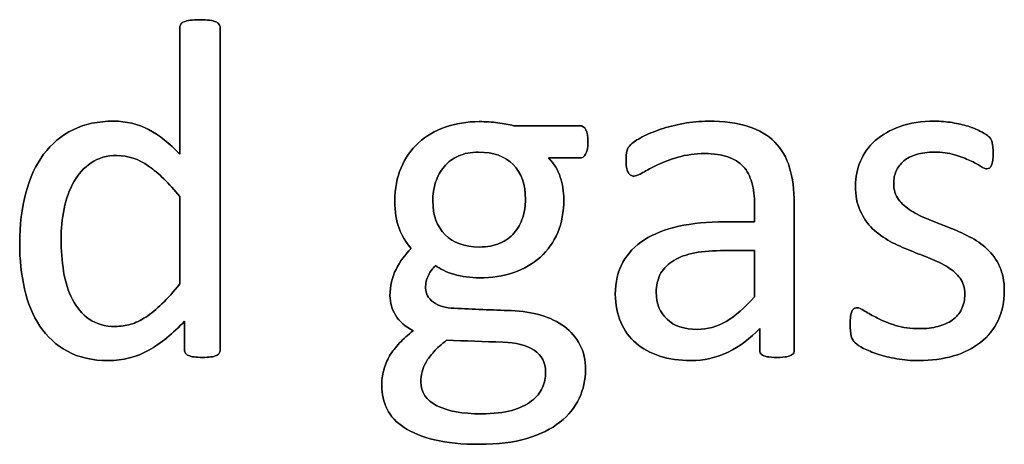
# Model space of a CAD drawing. Header units: inches. Extents: x 0 to 17820, y -10 to 12600.
# Tile 323 of 338: x 10785 to 11098, y 11470 to 11605. Entities that reach past the tile are written whole.
import ezdxf

# ---------------------------------------------------------------- set-up
doc = ezdxf.new("R2010")
doc.units = ezdxf.units.IN
doc.layers.add('1', color=7, linetype='Continuous', true_color=0xffffff)
doc.layers.add('254', color=7, linetype='Continuous', true_color=0xffffff)

msp = doc.modelspace()

# ---------------------------------------------------------------- linework, layer by layer
at = {"layer": '1', "color": 150, "linetype": 'Continuous', "lineweight": 25}
for points, knots in [([(10848.493, 11499.163), (10848.683, 11499.469), (10848.77, 11499.816), (10848.77, 11534.399), (10848.77, 11568.55), (10848.77, 11603.076), (10848.654, 11603.422), (10848.423, 11603.739), (10848.193, 11604.086), (10847.846, 11604.345), (10846.923, 11604.692), (10846.288, 11604.865), (10844.643, 11605.092), (10843.576, 11605.182), (10841.066, 11605.182), (10840.056, 11605.096), (10838.47, 11604.861), (10837.806, 11604.692), (10837.316, 11604.518), (10836.796, 11604.345), (10836.45, 11604.086), (10836.277, 11603.739), (10836.075, 11603.422), (10835.988, 11603.076), (10835.988, 11589.294), (10835.988, 11575.888), (10835.988, 11562.482), (10832.699, 11565.915), (10829.381, 11568.512), (10822.653, 11572.05), (10818.966, 11572.926), (10810.051, 11572.926), (10805.752, 11572.031), (10798.308, 11568.396), (10795.192, 11565.771), (10790.172, 11559.019), (10788.268, 11554.922), (10785.727, 11545.336), (10785.065, 11539.948), (10785.065, 11528.985), (10785.584, 11524.195), (10787.612, 11515.102), (10789.249, 11511.183), (10793.727, 11504.465), (10796.635, 11501.778), (10803.824, 11497.835), (10808.146, 11496.844), (10817.898, 11496.844), (10822.197, 11497.94), (10830.033, 11502.376), (10833.825, 11505.442), (10837.46, 11509.394), (10837.46, 11506.346), (10837.46, 11503.297), (10837.46, 11499.816), (10837.546, 11499.469), (10837.777, 11499.152), (10837.979, 11498.864), (10838.297, 11498.604), (10839.22, 11498.258), (10839.826, 11498.113), (10840.547, 11497.998), (10841.239, 11497.911), (10842.163, 11497.854), (10844.24, 11497.854), (10845.134, 11497.911), (10845.856, 11497.998), (10846.548, 11498.113), (10847.125, 11498.258), (10847.587, 11498.431), (10848.02, 11498.604), (10848.308, 11498.864), (10848.493, 11499.163)], [0, 0, 0, 0, 0.003963, 0.003963, 0.3166858, 0.3166858, 0.3201204, 0.3201204, 0.3201204, 0.3241569, 0.3241569, 0.3281934, 0.3281934, 0.3320933, 0.3320933, 0.3359046, 0.3359046, 0.3398541, 0.3398541, 0.3398541, 0.3437515, 0.3437515, 0.3437515, 0.3469479, 0.3469479, 0.4611976, 0.4611976, 0.4611976, 0.4980481, 0.4980481, 0.5352785, 0.5352785, 0.5802209, 0.5802209, 0.6251633, 0.6251633, 0.6701058, 0.6701058, 0.715116, 0.715116, 0.7531343, 0.7531343, 0.7914351, 0.7914351, 0.8293583, 0.8293583, 0.8676457, 0.8676457, 0.9028876, 0.9028876, 0.9380188, 0.9380188, 0.9380188, 0.9648678, 0.9648678, 0.9686792, 0.9686792, 0.9686792, 0.97231, 0.97231, 0.9759409, 0.9759409, 0.9759409, 0.9838227, 0.9838227, 0.9912785, 0.9912785, 0.9912785, 0.9965158, 0.9965158, 0.9965158, 1, 1, 1, 1]), ([(10964.978, 11562.428), (10965.475, 11563.232), (10965.706, 11564.53), (10965.706, 11568.079), (10965.504, 11569.348), (10965.071, 11570.214), (10964.609, 11571.051), (10963.975, 11571.483), (10956.127, 11571.483), (10949.145, 11571.483), (10942.163, 11571.483), (10940.576, 11571.887), (10938.874, 11572.205), (10935.238, 11572.666), (10933.276, 11572.782), (10927.275, 11572.782), (10923.669, 11572.205), (10917.059, 11569.905), (10914.205, 11568.252), (10909.516, 11563.91), (10907.656, 11561.299), (10906.329, 11558.154), (10904.973, 11555.038), (10904.309, 11551.489), (10904.309, 11544.161), (10904.771, 11541.276), (10906.608, 11536.511), (10907.887, 11534.38), (10909.474, 11532.476), (10907.569, 11530.514), (10905.983, 11528.321), (10904.713, 11525.84), (10903.415, 11523.387), (10902.78, 11520.589), (10902.78, 11515.222), (10903.386, 11513.116), (10905.789, 11509.226), (10907.656, 11507.606), (10910.166, 11506.307), (10908.522, 11505.038), (10907.079, 11503.739), (10905.81, 11502.441), (10904.569, 11501.114), (10903.501, 11499.758), (10901.828, 11496.873), (10901.193, 11495.372), (10900.789, 11493.786), (10900.357, 11492.17), (10900.155, 11490.554), (10900.155, 11486.169), (10900.732, 11483.716), (10902.994, 11479.135), (10904.8, 11477.196), (10909.82, 11473.907), (10913.051, 11472.608), (10920.899, 11470.704), (10925.659, 11470.243), (10937.027, 11470.243), (10942.076, 11470.849), (10950.585, 11473.395), (10954.078, 11475.09), (10959.546, 11479.464), (10961.609, 11481.985), (10964.274, 11487.722), (10964.956, 11490.756), (10964.956, 11496.959), (10964.35, 11499.614), (10961.984, 11504.172), (10960.339, 11506.105), (10956.166, 11509.235), (10953.646, 11510.433), (10947.906, 11512.114), (10944.759, 11512.597), (10935.294, 11512.915), (10929.266, 11513.212), (10920.466, 11513.577), (10918.245, 11514.213), (10914.936, 11516.592), (10914.09, 11518.05), (10914.09, 11521.397), (10914.378, 11522.753), (10914.984, 11523.936), (10915.561, 11525.119), (10916.312, 11526.157), (10917.235, 11527.081), (10918.62, 11525.955), (10920.582, 11525.032), (10925.659, 11523.532), (10928.343, 11523.157), (10935.181, 11523.157), (10938.816, 11523.734), (10945.368, 11525.975), (10948.222, 11527.6), (10952.969, 11531.884), (10954.8, 11534.467), (10957.382, 11540.606), (10958.031, 11544.161), (10958.031, 11550.566), (10957.656, 11552.903), (10956.213, 11557.346), (10954.973, 11559.394), (10953.184, 11561.241), (10956.492, 11561.241), (10959.801, 11561.241), (10963.859, 11561.241), (10964.494, 11561.645), (10964.978, 11562.428)], [0, 0, 0, 0, 0.0121239, 0.0121239, 0.0240522, 0.0240522, 0.0240522, 0.0314841, 0.0314841, 0.0914348, 0.0914348, 0.0914348, 0.1065725, 0.1065725, 0.1217101, 0.1217101, 0.1497044, 0.1497044, 0.1774817, 0.1774817, 0.205444, 0.205444, 0.205444, 0.2359314, 0.2359314, 0.2623837, 0.2623837, 0.2885587, 0.2885587, 0.2885587, 0.3121371, 0.3121371, 0.3121371, 0.3370868, 0.3370868, 0.355106, 0.355106, 0.372815, 0.372815, 0.372815, 0.3893631, 0.3893631, 0.3893631, 0.404121, 0.404121, 0.418879, 0.418879, 0.418879, 0.4330679, 0.4330679, 0.4554334, 0.4554334, 0.4780269, 0.4780269, 0.5006203, 0.5006203, 0.5232138, 0.5232138, 0.546506, 0.546506, 0.5699436, 0.5699436, 0.5932615, 0.5932615, 0.6167731, 0.6167731, 0.6392161, 0.6392161, 0.6616591, 0.6616591, 0.6843021, 0.6843021, 0.7071558, 0.7071558, 0.7473056, 0.7473056, 0.7657478, 0.7657478, 0.7844038, 0.7844038, 0.8000986, 0.8000986, 0.8000986, 0.8102039, 0.8102039, 0.8102039, 0.8272615, 0.8272615, 0.8443191, 0.8443191, 0.8685131, 0.8685131, 0.8925172, 0.8925172, 0.916683, 0.916683, 0.9405765, 0.9405765, 0.9548439, 0.9548439, 0.9691112, 0.9691112, 0.9691112, 0.9942907, 0.9942907, 1, 1, 1, 1]), ([(11030.674, 11498.784), (11031.084, 11499.094), (11031.286, 11499.556), (11031.286, 11515.732), (11031.286, 11531.302), (11031.286, 11551.172), (11030.795, 11554.922), (11028.833, 11561.385), (11027.275, 11564.097), (11025.14, 11566.29), (11022.976, 11568.454), (11020.149, 11570.127), (11013.167, 11572.378), (11008.954, 11572.926), (11001.309, 11572.926), (10998.654, 11572.695), (10993.433, 11571.709), (10991.009, 11571.108), (10986.623, 11569.608), (10984.661, 11568.8), (10981.279, 11567.023), (10980.074, 11566.232), (10979.381, 11565.54), (10978.689, 11564.876), (10978.256, 11564.184), (10977.91, 11562.684), (10977.823, 11561.674), (10977.823, 11559.625), (10977.852, 11558.933), (10978.078, 11557.634), (10978.227, 11557.115), (10978.689, 11556.307), (10978.977, 11555.99), (10979.266, 11555.788), (10979.583, 11555.586), (10979.93, 11555.471), (10980.968, 11555.471), (10981.891, 11555.846), (10984.43, 11557.346), (10985.988, 11558.154), (10989.739, 11559.943), (10991.903, 11560.779), (10996.9, 11562.232), (10999.693, 11562.626), (11005.752, 11562.626), (11008.204, 11562.28), (11012.211, 11560.886), (11013.83, 11559.885), (11016.342, 11557.145), (11017.264, 11555.442), (11017.812, 11553.393), (11018.389, 11551.345), (11018.677, 11548.979), (11018.677, 11544.526), (11018.677, 11542.728), (11018.677, 11540.929), (11015.494, 11540.929), (11012.311, 11540.929), (11003.732, 11540.929), (10998.885, 11540.468), (10990.287, 11538.563), (10986.623, 11537.15), (10980.68, 11533.341), (10978.4, 11530.947), (10975.214, 11525.212), (10974.419, 11521.83), (10974.419, 11514.588), (10974.996, 11511.616), (10977.315, 11506.399), (10978.92, 11504.172), (10983.074, 11500.595), (10985.584, 11499.21), (10988.556, 11498.287), (10991.499, 11497.334), (10994.788, 11496.844), (11002.578, 11496.844), (11006.531, 11497.738), (11013.94, 11501.357), (11017.321, 11503.855), (11020.351, 11507.086), (11020.351, 11504.778), (11020.351, 11502.47), (11020.351, 11499.556), (11020.524, 11499.094), (11020.899, 11498.777), (11021.245, 11498.46), (11021.822, 11498.229), (11023.41, 11497.945), (11024.477, 11497.854), (11027.217, 11497.854), (11028.256, 11497.94), (11029.699, 11498.229), (11030.247, 11498.46), (11030.674, 11498.784)], [0, 0, 0, 0, 0.0062907, 0.0062907, 0.1679526, 0.1679526, 0.2125868, 0.2125868, 0.257221, 0.257221, 0.257221, 0.2941122, 0.2941122, 0.3310034, 0.3310034, 0.3506219, 0.3506219, 0.3704508, 0.3704508, 0.3902798, 0.3902798, 0.4098458, 0.4098458, 0.4098458, 0.4185611, 0.4185611, 0.4272765, 0.4272765, 0.4326245, 0.4326245, 0.437747, 0.437747, 0.4428695, 0.4428695, 0.4428695, 0.4468565, 0.4468565, 0.4524383, 0.4524383, 0.4580201, 0.4580201, 0.463602, 0.463602, 0.4692612, 0.4692612, 0.474606, 0.474606, 0.48002, 0.48002, 0.4853165, 0.4853165, 0.4853165, 0.5053782, 0.5053782, 0.5189706, 0.5189706, 0.5189706, 0.5457097, 0.5457097, 0.5910288, 0.5910288, 0.6363479, 0.6363479, 0.681667, 0.681667, 0.7273363, 0.7273363, 0.766578, 0.766578, 0.8061842, 0.8061842, 0.8457904, 0.8457904, 0.8457904, 0.877393, 0.877393, 0.9135102, 0.9135102, 0.9492912, 0.9492912, 0.9492912, 0.9709919, 0.9709919, 0.9766884, 0.9766884, 0.9766884, 0.9826091, 0.9826091, 0.988325, 0.988325, 0.9941625, 0.9941625, 1, 1, 1, 1]), ([(11096.104, 11509.631), (11097.414, 11512.395), (11098.077, 11515.54), (11098.077, 11522.06), (11097.558, 11524.628), (11095.58, 11528.933), (11094.24, 11530.774), (11092.595, 11532.303), (11090.951, 11533.861), (11089.076, 11535.159), (11086.94, 11536.227), (11084.834, 11537.323), (11082.67, 11538.304), (11078.31, 11540.025), (11076.15, 11540.872), (11074.073, 11541.708), (11071.966, 11542.516), (11070.091, 11543.439), (11068.447, 11544.478), (11066.802, 11545.488), (11065.475, 11546.7), (11064.436, 11548.056), (11063.426, 11549.412), (11062.907, 11551.085), (11062.907, 11554.518), (11063.167, 11555.846), (11064.263, 11558.327), (11065.042, 11559.394), (11066.11, 11560.289), (11067.148, 11561.183), (11068.504, 11561.876), (11071.793, 11562.857), (11073.669, 11563.087), (11078.256, 11563.087), (11080.391, 11562.799), (11082.267, 11562.251), (11084.113, 11561.674), (11085.758, 11561.068), (11088.527, 11559.798), (11089.653, 11559.192), (11090.518, 11558.615), (11091.413, 11558.067), (11092.076, 11557.779), (11092.826, 11557.779), (11093.115, 11557.865), (11093.374, 11558.038), (11093.634, 11558.24), (11093.836, 11558.529), (11094.038, 11558.933), (11094.211, 11559.337), (11094.327, 11559.885), (11094.5, 11561.154), (11094.528, 11561.905), (11094.528, 11563.607), (11094.5, 11564.299), (11094.322, 11565.424), (11094.269, 11565.886), (11094.182, 11566.29), (11094.096, 11566.665), (11093.98, 11567.011), (11093.807, 11567.329), (11093.605, 11567.617), (11093.259, 11567.992), (11092.711, 11568.396), (11092.192, 11568.8), (11091.384, 11569.291), (11090.345, 11569.81), (11089.277, 11570.358), (11088.008, 11570.849), (11085.039, 11571.78), (11083.363, 11572.176), (11081.516, 11572.464), (11079.67, 11572.782), (11077.823, 11572.926), (11071.793, 11572.926), (11068.1, 11572.378), (11061.785, 11570.118), (11059.156, 11568.627), (11054.944, 11564.876), (11053.386, 11562.684), (11052.318, 11560.202), (11051.28, 11557.721), (11050.76, 11555.124), (11050.76, 11549.325), (11051.251, 11546.671), (11052.261, 11544.478), (11053.242, 11542.257), (11054.569, 11540.381), (11056.213, 11538.765), (11057.858, 11537.179), (11059.704, 11535.851), (11061.782, 11534.726), (11063.859, 11533.63), (11065.994, 11532.649), (11070.355, 11530.928), (11072.486, 11530.081), (11074.534, 11529.273), (11076.583, 11528.494), (11078.429, 11527.571), (11080.074, 11526.561), (11081.689, 11525.523), (11083.017, 11524.34), (11085.036, 11521.685), (11085.527, 11520.041), (11085.527, 11516.175), (11085.181, 11514.559), (11083.796, 11511.789), (11082.815, 11510.635), (11081.516, 11509.741), (11080.247, 11508.846), (11078.718, 11508.154), (11075.256, 11507.231), (11073.294, 11507), (11068.273, 11507), (11065.734, 11507.346), (11061.318, 11508.723), (11059.416, 11509.481), (11057.8, 11510.318), (11056.185, 11511.126), (11054.829, 11511.905), (11053.703, 11512.597), (11052.607, 11513.289), (11051.77, 11513.636), (11050.847, 11513.636), (11050.53, 11513.52), (11050.241, 11513.347), (11049.981, 11513.174), (11049.751, 11512.885), (11049.606, 11512.482), (11049.433, 11512.049), (11049.318, 11511.529), (11049.202, 11510.866), (11049.116, 11510.173), (11049.058, 11509.366), (11049.058, 11506.798), (11049.174, 11505.557), (11049.693, 11503.711), (11050.097, 11502.989), (11051.251, 11501.951), (11052.145, 11501.374), (11053.357, 11500.739), (11054.598, 11500.104), (11056.098, 11499.469), (11057.858, 11498.892), (11059.647, 11498.287), (11061.638, 11497.825), (11063.859, 11497.421), (11066.11, 11497.046), (11068.447, 11496.844), (11074.909, 11496.844), (11078.574, 11497.334), (11085.241, 11499.289), (11088.123, 11500.71), (11092.931, 11504.533), (11094.788, 11506.855), (11096.104, 11509.631)], [0, 0, 0, 0, 0.0265971, 0.0265971, 0.0488695, 0.0488695, 0.071505, 0.071505, 0.071505, 0.0916763, 0.0916763, 0.0916763, 0.1124207, 0.1124207, 0.1329291, 0.1329291, 0.1329291, 0.1513232, 0.1513232, 0.1513232, 0.1671509, 0.1671509, 0.1671509, 0.1827935, 0.1827935, 0.1941287, 0.1941287, 0.2054639, 0.2054639, 0.2054639, 0.2187849, 0.2187849, 0.232106, 0.232106, 0.2470255, 0.2470255, 0.2470255, 0.2617411, 0.2617411, 0.2764567, 0.2764567, 0.2764567, 0.2827861, 0.2827861, 0.2867419, 0.2867419, 0.2867419, 0.2899769, 0.2899769, 0.2899769, 0.2946866, 0.2946866, 0.2993962, 0.2993962, 0.3039489, 0.3039489, 0.3087355, 0.3087355, 0.3087355, 0.3118991, 0.3118991, 0.3118991, 0.3162873, 0.3162873, 0.3162873, 0.3241694, 0.3241694, 0.3241694, 0.3358727, 0.3358727, 0.3477852, 0.3477852, 0.3477852, 0.3635516, 0.3635516, 0.3992722, 0.3992722, 0.4352836, 0.4352836, 0.4712949, 0.4712949, 0.4712949, 0.4954133, 0.4954133, 0.5223243, 0.5223243, 0.5223243, 0.5434303, 0.5434303, 0.5434303, 0.5642681, 0.5642681, 0.5642681, 0.5855645, 0.5855645, 0.6066186, 0.6066186, 0.6066186, 0.6252846, 0.6252846, 0.6252846, 0.6414191, 0.6414191, 0.6575536, 0.6575536, 0.6732136, 0.6732136, 0.6888736, 0.6888736, 0.6888736, 0.7040281, 0.7040281, 0.7191826, 0.7191826, 0.7391866, 0.7391866, 0.7589539, 0.7589539, 0.7589539, 0.7730817, 0.7730817, 0.7730817, 0.7812698, 0.7812698, 0.7868722, 0.7868722, 0.7868722, 0.7901715, 0.7901715, 0.7901715, 0.7952132, 0.7952132, 0.7952132, 0.802729, 0.802729, 0.8148868, 0.8148868, 0.8270447, 0.8270447, 0.8392026, 0.8392026, 0.8392026, 0.8540559, 0.8540559, 0.8540559, 0.8729189, 0.8729189, 0.8729189, 0.8944875, 0.8944875, 0.9297587, 0.9297587, 0.9647499, 0.9647499, 1, 1, 1, 1]), ([(10941.975, 11559.12), (10944.557, 11556.48), (10945.856, 11552.816), (10945.856, 11546.094), (10945.567, 11544.161), (10944.99, 11542.314), (10944.384, 11540.468), (10943.49, 11538.852), (10942.278, 11537.438), (10941.095, 11536.025), (10939.566, 11534.928), (10937.719, 11534.12), (10935.873, 11533.341), (10933.68, 11532.937), (10926.496, 11532.937), (10922.861, 11534.236), (10920.293, 11536.861), (10917.696, 11539.458), (10916.398, 11543.064), (10916.398, 11549.671), (10916.687, 11551.633), (10917.292, 11553.509), (10917.87, 11555.384), (10918.764, 11557.029), (10921.187, 11559.914), (10922.688, 11561.039), (10924.505, 11561.847), (10926.323, 11562.684), (10928.487, 11563.087), (10935.7, 11563.087), (10939.393, 11561.76), (10941.975, 11559.12)], [0, 0, 0, 0, 0.1304447, 0.1304447, 0.1853269, 0.1853269, 0.1853269, 0.2435691, 0.2435691, 0.2435691, 0.3025733, 0.3025733, 0.3025733, 0.3720525, 0.3720525, 0.5014275, 0.5014275, 0.5014275, 0.6248572, 0.6248572, 0.6803225, 0.6803225, 0.6803225, 0.7393206, 0.7393206, 0.7983187, 0.7983187, 0.7983187, 0.8668903, 0.8668903, 1, 1, 1, 1]), ([(10826.028, 11558.663), (10829.237, 11556.423), (10832.555, 11553.191), (10835.988, 11548.95), (10835.988, 11539.718), (10835.988, 11530.485), (10835.988, 11521.252), (10833.998, 11518.714), (10832.093, 11516.607), (10828.501, 11513.189), (10826.785, 11511.76), (10823.496, 11509.625), (10821.909, 11508.846), (10818.766, 11507.915), (10817.148, 11507.692), (10812.128, 11507.692), (10809.358, 11508.471), (10804.948, 11511.621), (10803.184, 11513.693), (10800.49, 11518.852), (10799.578, 11521.83), (10798.486, 11528.495), (10798.222, 11531.899), (10798.222, 11538.679), (10798.539, 11541.91), (10799.809, 11548.263), (10800.847, 11551.114), (10803.674, 11556.134), (10805.492, 11558.154), (10810.018, 11561.247), (10812.763, 11562.02), (10819.485, 11562.02), (10822.832, 11560.895), (10826.028, 11558.663)], [0, 0, 0, 0, 0.0630947, 0.0630947, 0.0630947, 0.1882959, 0.1882959, 0.1882959, 0.2268431, 0.2268431, 0.2657022, 0.2657022, 0.3045613, 0.3045613, 0.3440824, 0.3440824, 0.421115, 0.421115, 0.4970123, 0.4970123, 0.5719016, 0.5719016, 0.6461622, 0.6461622, 0.7161268, 0.7161268, 0.7862164, 0.7862164, 0.8563059, 0.8563059, 0.9253778, 0.9253778, 1, 1, 1, 1]), ([(11007.829, 11531.783), (11011.445, 11531.783), (11015.061, 11531.783), (11018.677, 11531.783), (11018.677, 11526.888), (11018.677, 11521.993), (11018.677, 11517.098), (11015.533, 11513.607), (11012.561, 11511.01), (11006.861, 11507.613), (11003.761, 11506.769), (10996.317, 11506.769), (10993.144, 11507.836), (10988.585, 11512.106), (10987.431, 11514.963), (10987.431, 11520.647), (10987.835, 11522.522), (10988.614, 11524.138), (10989.422, 11525.724), (10990.662, 11527.109), (10994.047, 11529.404), (10996.173, 11530.312), (10998.741, 11530.889), (11001.309, 11531.495), (11004.338, 11531.783), (11007.829, 11531.783)], [0, 0, 0, 0, 0.0969812, 0.0969812, 0.0969812, 0.228267, 0.228267, 0.228267, 0.334882, 0.334882, 0.4410263, 0.4410263, 0.5730145, 0.5730145, 0.7050027, 0.7050027, 0.7827055, 0.7827055, 0.7827055, 0.8432978, 0.8432978, 0.9031884, 0.9031884, 0.9031884, 1, 1, 1, 1]), ([(10948.592, 11500.126), (10951.02, 11498.517), (10952.261, 11496.209), (10952.261, 11491.478), (10951.915, 11489.833), (10950.519, 11486.635), (10949.376, 11485.246), (10946.202, 11482.764), (10944.096, 11481.783), (10941.528, 11481.033), (10938.931, 11480.312), (10935.7, 11479.937), (10925.804, 11479.937), (10921.101, 11480.774), (10914.326, 11484.218), (10912.619, 11486.746), (10912.619, 11491.16), (10912.734, 11492.199), (10913.189, 11494.249), (10913.628, 11495.286), (10914.234, 11496.353), (10914.869, 11497.392), (10915.706, 11498.517), (10917.783, 11500.825), (10919.139, 11502.037), (10920.784, 11503.307), (10926.756, 11503.105), (10932.728, 11502.903), (10942.854, 11502.56), (10946.144, 11501.749), (10948.592, 11500.126)], [0, 0, 0, 0, 0.0772164, 0.0772164, 0.1229465, 0.1229465, 0.1693761, 0.1693761, 0.2158056, 0.2158056, 0.2158056, 0.2974508, 0.2974508, 0.4263641, 0.4263641, 0.5539687, 0.5539687, 0.5946702, 0.5946702, 0.634295, 0.634295, 0.634295, 0.6741618, 0.6741618, 0.7140285, 0.7140285, 0.7140285, 0.8826912, 0.8826912, 1, 1, 1, 1])]:
    msp.add_open_spline(points, degree=3, knots=knots, dxfattribs=at)
at = {"layer": '254', "color": 2, "linetype": 'Continuous', "lineweight": 25}
for points, knots in [([(10836.277, 11603.739), (10836.075, 11603.422), (10835.988, 11603.076), (10835.988, 11589.294), (10835.988, 11575.888), (10835.988, 11562.482)], [0, 0, 0, 0, 0.0272156, 0.0272156, 1, 1, 1, 1]), ([(10848.423, 11603.739), (10848.193, 11604.086), (10847.846, 11604.345), (10846.923, 11604.692), (10846.288, 11604.865), (10844.643, 11605.092), (10843.576, 11605.182), (10841.066, 11605.182), (10840.056, 11605.096), (10838.47, 11604.861), (10837.806, 11604.692), (10837.316, 11604.518)], [0, 0, 0, 0, 0.2045478, 0.2045478, 0.4090956, 0.4090956, 0.606724, 0.606724, 0.7998609, 0.7998609, 1, 1, 1, 1]), ([(10848.51, 11499.152), (10848.683, 11499.469), (10848.77, 11499.816), (10848.77, 11534.399), (10848.77, 11568.55), (10848.77, 11603.076), (10848.654, 11603.422), (10848.423, 11603.739)], [0, 0, 0, 0, 0.0123796, 0.0123796, 0.989271, 0.989271, 1, 1, 1, 1]), ([(10835.988, 11562.482), (10832.699, 11565.915), (10829.381, 11568.512), (10822.653, 11572.05), (10818.966, 11572.926), (10810.051, 11572.926), (10805.752, 11572.031), (10798.308, 11568.396), (10795.192, 11565.771), (10790.172, 11559.019), (10788.268, 11554.922), (10785.727, 11545.336), (10785.065, 11539.948), (10785.065, 11528.985), (10785.584, 11524.195), (10787.612, 11515.102), (10789.249, 11511.183), (10793.727, 11504.465), (10796.635, 11501.778), (10803.824, 11497.835), (10808.146, 11496.844), (10817.898, 11496.844), (10822.197, 11497.94), (10830.033, 11502.376), (10833.825, 11505.442), (10837.46, 11509.394)], [0, 0, 0, 0, 0.0772837, 0.0772837, 0.1553641, 0.1553641, 0.2496184, 0.2496184, 0.3438726, 0.3438726, 0.4381268, 0.4381268, 0.5325232, 0.5325232, 0.612256, 0.612256, 0.6925814, 0.6925814, 0.7721148, 0.7721148, 0.852412, 0.852412, 0.9263219, 0.9263219, 1, 1, 1, 1]), ([(10942.163, 11571.483), (10940.576, 11571.887), (10938.874, 11572.205), (10935.238, 11572.666), (10933.276, 11572.782), (10927.275, 11572.782), (10923.669, 11572.205), (10917.059, 11569.905), (10914.205, 11568.252), (10909.516, 11563.91), (10907.656, 11561.299), (10906.329, 11558.154)], [0, 0, 0, 0, 0.1327757, 0.1327757, 0.2655514, 0.2655514, 0.5110954, 0.5110954, 0.7547357, 0.7547357, 1, 1, 1, 1]), ([(11025.14, 11566.29), (11022.976, 11568.454), (11020.149, 11570.127), (11013.167, 11572.378), (11008.954, 11572.926), (11001.309, 11572.926), (10998.654, 11572.695), (10993.433, 11571.709), (10991.009, 11571.108), (10986.623, 11569.608), (10984.661, 11568.8), (10981.279, 11567.023), (10980.074, 11566.232), (10979.381, 11565.54)], [0, 0, 0, 0, 0.2417117, 0.2417117, 0.4834233, 0.4834233, 0.6119636, 0.6119636, 0.7418832, 0.7418832, 0.8718028, 0.8718028, 1, 1, 1, 1]), ([(11081.516, 11572.464), (11079.67, 11572.782), (11077.823, 11572.926), (11071.793, 11572.926), (11068.1, 11572.378), (11061.785, 11570.118), (11059.156, 11568.627), (11054.944, 11564.876), (11053.386, 11562.684), (11052.318, 11560.202)], [0, 0, 0, 0, 0.1276528, 0.1276528, 0.4168663, 0.4168663, 0.7084331, 0.7084331, 1, 1, 1, 1]), ([(11090.345, 11569.81), (11089.277, 11570.358), (11088.008, 11570.849), (11085.039, 11571.78), (11083.363, 11572.176), (11081.516, 11572.464)], [0, 0, 0, 0, 0.495573, 0.495573, 1, 1, 1, 1]), ([(10965.071, 11570.214), (10964.609, 11571.051), (10963.975, 11571.483), (10956.127, 11571.483), (10949.145, 11571.483), (10942.163, 11571.483)], [0, 0, 0, 0, 0.1102941, 0.1102941, 1, 1, 1, 1]), ([(10964.984, 11562.424), (10965.475, 11563.232), (10965.706, 11564.53), (10965.706, 11568.079), (10965.504, 11569.348), (10965.071, 11570.214)], [0, 0, 0, 0, 0.504065, 0.504065, 1, 1, 1, 1]), ([(11030.68, 11498.777), (11031.084, 11499.094), (11031.286, 11499.556), (11031.286, 11515.732), (11031.286, 11531.302), (11031.286, 11551.172), (11030.795, 11554.922), (11028.833, 11561.385), (11027.275, 11564.097), (11025.14, 11566.29)], [0, 0, 0, 0, 0.0244565, 0.0244565, 0.6529503, 0.6529503, 0.8264752, 0.8264752, 1, 1, 1, 1]), ([(11094.038, 11558.933), (11094.211, 11559.337), (11094.327, 11559.885), (11094.5, 11561.154), (11094.528, 11561.905), (11094.528, 11563.607), (11094.5, 11564.299), (11094.322, 11565.424), (11094.269, 11565.886), (11094.182, 11566.29)], [0, 0, 0, 0, 0.2510668, 0.2510668, 0.5021337, 0.5021337, 0.7448316, 0.7448316, 1, 1, 1, 1]), ([(10924.505, 11561.847), (10926.323, 11562.684), (10928.487, 11563.087), (10935.7, 11563.087), (10939.393, 11561.76), (10941.99, 11559.135)], [0, 0, 0, 0, 0.34, 0.34, 1, 1, 1, 1]), ([(10979.381, 11565.54), (10978.689, 11564.876), (10978.256, 11564.184), (10977.91, 11562.684), (10977.823, 11561.674), (10977.823, 11559.625), (10977.852, 11558.933), (10978.078, 11557.634), (10978.227, 11557.115), (10978.689, 11556.307), (10978.977, 11555.99), (10979.266, 11555.788)], [0, 0, 0, 0, 0.2639114, 0.2639114, 0.5278228, 0.5278228, 0.6897684, 0.6897684, 0.8448842, 0.8448842, 1, 1, 1, 1]), ([(11066.11, 11560.289), (11067.148, 11561.183), (11068.504, 11561.876), (11071.793, 11562.857), (11073.669, 11563.087), (11078.256, 11563.087), (11080.391, 11562.799), (11082.267, 11562.251)], [0, 0, 0, 0, 0.3205128, 0.3205128, 0.6410256, 0.6410256, 1, 1, 1, 1]), ([(10835.988, 11521.252), (10833.998, 11518.714), (10832.093, 11516.607), (10828.501, 11513.189), (10826.785, 11511.76), (10823.496, 11509.625), (10821.909, 11508.846), (10818.766, 11507.915), (10817.148, 11507.692), (10812.128, 11507.692), (10809.358, 11508.471), (10804.948, 11511.621), (10803.184, 11513.693), (10800.49, 11518.852), (10799.578, 11521.83), (10798.486, 11528.495), (10798.222, 11531.899), (10798.222, 11538.679), (10798.539, 11541.91), (10799.809, 11548.263), (10800.847, 11551.114), (10803.674, 11556.134), (10805.492, 11558.154), (10810.018, 11561.247), (10812.763, 11562.02), (10819.485, 11562.02), (10822.832, 11560.895), (10826.035, 11558.673)], [0, 0, 0, 0, 0.0474893, 0.0474893, 0.0953627, 0.0953627, 0.1432362, 0.1432362, 0.1919252, 0.1919252, 0.2868276, 0.2868276, 0.3803312, 0.3803312, 0.472593, 0.472593, 0.5640804, 0.5640804, 0.650275, 0.650275, 0.7366237, 0.7366237, 0.8229724, 0.8229724, 0.9080672, 0.9080672, 1, 1, 1, 1]), ([(10917.235, 11527.081), (10918.62, 11525.955), (10920.582, 11525.032), (10925.659, 11523.532), (10928.343, 11523.157), (10935.181, 11523.157), (10938.816, 11523.734), (10945.368, 11525.975), (10948.222, 11527.6), (10952.969, 11531.884), (10954.8, 11534.467), (10957.382, 11540.606), (10958.031, 11544.161), (10958.031, 11550.566), (10957.656, 11552.903), (10956.213, 11557.346), (10954.973, 11559.394), (10953.184, 11561.241)], [0, 0, 0, 0, 0.1073432, 0.1073432, 0.2146864, 0.2146864, 0.3669386, 0.3669386, 0.5179956, 0.5179956, 0.6700708, 0.6700708, 0.820432, 0.820432, 0.910216, 0.910216, 1, 1, 1, 1]), ([(10917.292, 11553.509), (10917.87, 11555.384), (10918.764, 11557.029), (10921.187, 11559.914), (10922.688, 11561.039), (10924.505, 11561.847)], [0, 0, 0, 0, 0.5, 0.5, 1, 1, 1, 1]), ([(10953.184, 11561.241), (10956.492, 11561.241), (10959.801, 11561.241), (10963.859, 11561.241), (10964.494, 11561.645), (10964.984, 11562.424)], [0, 0, 0, 0, 0.8151659, 0.8151659, 1, 1, 1, 1]), ([(10979.266, 11555.788), (10979.583, 11555.586), (10979.93, 11555.471), (10980.968, 11555.471), (10981.891, 11555.846), (10984.43, 11557.346), (10985.988, 11558.154), (10989.739, 11559.943), (10991.903, 11560.779), (10996.9, 11562.232), (10999.693, 11562.626), (11005.752, 11562.626), (11008.204, 11562.28), (11012.211, 11560.886), (11013.83, 11559.885), (11016.342, 11557.145), (11017.264, 11555.442), (11017.812, 11553.393)], [0, 0, 0, 0, 0.0939292, 0.0939292, 0.2254301, 0.2254301, 0.3569311, 0.3569311, 0.488432, 0.488432, 0.6217564, 0.6217564, 0.747674, 0.747674, 0.8752207, 0.8752207, 1, 1, 1, 1]), ([(11052.318, 11560.202), (11051.28, 11557.721), (11050.76, 11555.124), (11050.76, 11549.325), (11051.251, 11546.671), (11052.261, 11544.478)], [0, 0, 0, 0, 0.4726368, 0.4726368, 1, 1, 1, 1]), ([(11064.436, 11548.056), (11063.426, 11549.412), (11062.907, 11551.085), (11062.907, 11554.518), (11063.167, 11555.846), (11064.263, 11558.327), (11065.042, 11559.394), (11066.11, 11560.289)], [0, 0, 0, 0, 0.408284, 0.408284, 0.704142, 0.704142, 1, 1, 1, 1]), ([(11082.267, 11562.251), (11084.113, 11561.674), (11085.758, 11561.068), (11088.527, 11559.798), (11089.653, 11559.192), (11090.518, 11558.615)], [0, 0, 0, 0, 0.5, 0.5, 1, 1, 1, 1]), ([(10906.329, 11558.154), (10904.973, 11555.038), (10904.309, 11551.489), (10904.309, 11544.161), (10904.771, 11541.276), (10906.608, 11536.511), (10907.887, 11534.38), (10909.474, 11532.476)], [0, 0, 0, 0, 0.3668109, 0.3668109, 0.6850733, 0.6850733, 1, 1, 1, 1]), ([(10941.99, 11559.135), (10944.557, 11556.48), (10945.856, 11552.816), (10945.856, 11546.094), (10945.567, 11544.161), (10944.99, 11542.314)], [0, 0, 0, 0, 0.7038627, 0.7038627, 1, 1, 1, 1]), ([(11090.518, 11558.615), (11091.413, 11558.067), (11092.076, 11557.779), (11092.826, 11557.779), (11093.115, 11557.865), (11093.374, 11558.038)], [0, 0, 0, 0, 0.6153846, 0.6153846, 1, 1, 1, 1]), ([(10920.293, 11536.861), (10917.696, 11539.458), (10916.398, 11543.064), (10916.398, 11549.671), (10916.687, 11551.633), (10917.292, 11553.509)], [0, 0, 0, 0, 0.6899563, 0.6899563, 1, 1, 1, 1]), ([(11017.812, 11553.393), (11018.389, 11551.345), (11018.677, 11548.979), (11018.677, 11544.526), (11018.677, 11542.728), (11018.677, 11540.929)], [0, 0, 0, 0, 0.5961123, 0.5961123, 1, 1, 1, 1]), ([(11018.677, 11540.929), (11015.494, 11540.929), (11012.311, 11540.929), (11003.732, 11540.929), (10998.885, 11540.468), (10990.287, 11538.563), (10986.623, 11537.15), (10980.68, 11533.341), (10978.4, 11530.947), (10975.214, 11525.212), (10974.419, 11521.83), (10974.419, 11514.588), (10974.996, 11511.616), (10977.315, 11506.399), (10978.92, 11504.172), (10983.074, 11500.595), (10985.584, 11499.21), (10988.556, 11498.287)], [0, 0, 0, 0, 0.0818159, 0.0818159, 0.2204828, 0.2204828, 0.3591497, 0.3591497, 0.4978166, 0.4978166, 0.6375551, 0.6375551, 0.7576267, 0.7576267, 0.8788133, 0.8788133, 1, 1, 1, 1]), ([(11086.94, 11536.227), (11084.834, 11537.323), (11082.67, 11538.304), (11078.31, 11540.025), (11076.15, 11540.872), (11074.073, 11541.708)], [0, 0, 0, 0, 0.5028597, 0.5028597, 1, 1, 1, 1]), ([(10937.719, 11534.12), (10935.873, 11533.341), (10933.68, 11532.937), (10926.496, 11532.937), (10922.861, 11534.236), (10920.293, 11536.861)], [0, 0, 0, 0, 0.3493976, 0.3493976, 1, 1, 1, 1]), ([(11061.782, 11534.726), (11063.859, 11533.63), (11065.994, 11532.649), (11070.355, 11530.928), (11072.486, 11530.081), (11074.534, 11529.273)], [0, 0, 0, 0, 0.5028597, 0.5028597, 1, 1, 1, 1]), ([(11096.115, 11509.625), (11097.414, 11512.395), (11098.077, 11515.54), (11098.077, 11522.06), (11097.558, 11524.628), (11095.58, 11528.933), (11094.24, 11530.774), (11092.595, 11532.303)], [0, 0, 0, 0, 0.3719617, 0.3719617, 0.6834419, 0.6834419, 1, 1, 1, 1]), ([(10988.614, 11524.138), (10989.422, 11525.724), (10990.662, 11527.109), (10994.047, 11529.404), (10996.173, 11530.312), (10998.741, 11530.889)], [0, 0, 0, 0, 0.502912, 0.502912, 1, 1, 1, 1]), ([(10904.713, 11525.84), (10903.415, 11523.387), (10902.78, 11520.589), (10902.78, 11515.222), (10903.386, 11513.116), (10905.789, 11509.226), (10907.656, 11507.606), (10910.166, 11506.307)], [0, 0, 0, 0, 0.4111818, 0.4111818, 0.7081465, 0.7081465, 1, 1, 1, 1]), ([(11080.074, 11526.561), (11081.689, 11525.523), (11083.017, 11524.34), (11085.036, 11521.685), (11085.527, 11520.041), (11085.527, 11516.175), (11085.181, 11514.559), (11083.796, 11511.789), (11082.815, 11510.635), (11081.516, 11509.741)], [0, 0, 0, 0, 0.2537313, 0.2537313, 0.5074627, 0.5074627, 0.7537313, 0.7537313, 1, 1, 1, 1]), ([(10900.789, 11493.786), (10900.357, 11492.17), (10900.155, 11490.554), (10900.155, 11486.169), (10900.732, 11483.716), (10902.994, 11479.135), (10904.8, 11477.196), (10909.82, 11473.907), (10913.051, 11472.608), (10920.899, 11470.704), (10925.659, 11470.243), (10937.027, 11470.243), (10942.076, 11470.849), (10950.585, 11473.395), (10954.078, 11475.09), (10959.546, 11479.464), (10961.609, 11481.985), (10964.274, 11487.722), (10964.956, 11490.756), (10964.956, 11496.959), (10964.35, 11499.614), (10961.984, 11504.172), (10960.339, 11506.105), (10956.166, 11509.235), (10953.646, 11510.433), (10947.906, 11512.114), (10944.759, 11512.597), (10935.294, 11512.915), (10929.266, 11513.212), (10920.466, 11513.577), (10918.245, 11514.213), (10914.936, 11516.592), (10914.09, 11518.05), (10914.09, 11521.397), (10914.378, 11522.753), (10914.984, 11523.936)], [0, 0, 0, 0, 0.0372197, 0.0372197, 0.0958881, 0.0958881, 0.1551543, 0.1551543, 0.2144206, 0.2144206, 0.2736868, 0.2736868, 0.334786, 0.334786, 0.3962668, 0.3962668, 0.4574331, 0.4574331, 0.5191081, 0.5191081, 0.5779796, 0.5779796, 0.6368511, 0.6368511, 0.6962473, 0.6962473, 0.7561962, 0.7561962, 0.8615156, 0.8615156, 0.9098924, 0.9098924, 0.9588301, 0.9588301, 1, 1, 1, 1]), ([(11018.677, 11517.098), (11015.533, 11513.607), (11012.561, 11511.01), (11006.861, 11507.613), (11003.761, 11506.769), (10996.317, 11506.769), (10993.144, 11507.836), (10988.585, 11512.106), (10987.431, 11514.963), (10987.431, 11520.647), (10987.835, 11522.522), (10988.614, 11524.138)], [0, 0, 0, 0, 0.1922936, 0.1922936, 0.3837384, 0.3837384, 0.6217958, 0.6217958, 0.8598533, 0.8598533, 1, 1, 1, 1]), ([(11053.703, 11512.597), (11052.607, 11513.289), (11051.77, 11513.636), (11050.847, 11513.636), (11050.53, 11513.52), (11050.241, 11513.347)], [0, 0, 0, 0, 0.59375, 0.59375, 1, 1, 1, 1]), ([(11049.202, 11510.866), (11049.116, 11510.173), (11049.058, 11509.366), (11049.058, 11506.798), (11049.174, 11505.557), (11049.693, 11503.711), (11050.097, 11502.989), (11051.251, 11501.951), (11052.145, 11501.374), (11053.357, 11500.739)], [0, 0, 0, 0, 0.1708543, 0.1708543, 0.4472362, 0.4472362, 0.7236181, 0.7236181, 1, 1, 1, 1]), ([(11081.516, 11509.741), (11080.247, 11508.846), (11078.718, 11508.154), (11075.256, 11507.231), (11073.294, 11507), (11068.273, 11507), (11065.734, 11507.346), (11061.318, 11508.723), (11059.416, 11509.481), (11057.8, 11510.318)], [0, 0, 0, 0, 0.216245, 0.216245, 0.43249, 0.43249, 0.7179334, 0.7179334, 1, 1, 1, 1]), ([(11063.859, 11497.421), (11066.11, 11497.046), (11068.447, 11496.844), (11074.909, 11496.844), (11078.574, 11497.334), (11085.241, 11499.289), (11088.123, 11500.71), (11092.931, 11504.533), (11094.788, 11506.855), (11096.115, 11509.625)], [0, 0, 0, 0, 0.1697237, 0.1697237, 0.4472719, 0.4472719, 0.7226174, 0.7226174, 1, 1, 1, 1]), ([(10837.46, 11509.394), (10837.46, 11506.346), (10837.46, 11503.297), (10837.46, 11499.816), (10837.546, 11499.469), (10837.777, 11499.152)], [0, 0, 0, 0, 0.8756906, 0.8756906, 1, 1, 1, 1]), ([(10988.556, 11498.287), (10991.499, 11497.334), (10994.788, 11496.844), (11002.578, 11496.844), (11006.531, 11497.738), (11013.94, 11501.357), (11017.321, 11503.855), (11020.351, 11507.086)], [0, 0, 0, 0, 0.3053367, 0.3053367, 0.6542928, 0.6542928, 1, 1, 1, 1]), ([(11020.351, 11507.086), (11020.351, 11504.778), (11020.351, 11502.47), (11020.351, 11499.556), (11020.524, 11499.094), (11020.899, 11498.777)], [0, 0, 0, 0, 0.7920792, 0.7920792, 1, 1, 1, 1]), ([(10914.234, 11496.353), (10914.869, 11497.392), (10915.706, 11498.517), (10917.783, 11500.825), (10919.139, 11502.037), (10920.784, 11503.307)], [0, 0, 0, 0, 0.5, 0.5, 1, 1, 1, 1]), ([(10920.784, 11503.307), (10926.756, 11503.105), (10932.728, 11502.903), (10942.854, 11502.56), (10946.144, 11501.749), (10948.597, 11500.133)], [0, 0, 0, 0, 0.5897885, 0.5897885, 1, 1, 1, 1]), ([(10905.81, 11502.441), (10904.569, 11501.114), (10903.501, 11499.758), (10901.828, 11496.873), (10901.193, 11495.372), (10900.789, 11493.786)], [0, 0, 0, 0, 0.5, 0.5, 1, 1, 1, 1]), ([(10948.597, 11500.133), (10951.02, 11498.517), (10952.261, 11496.209), (10952.261, 11491.478), (10951.915, 11489.833), (10950.519, 11486.635), (10949.376, 11485.246), (10946.202, 11482.764), (10944.096, 11481.783), (10941.528, 11481.033)], [0, 0, 0, 0, 0.3578053, 0.3578053, 0.5697094, 0.5697094, 0.7848547, 0.7848547, 1, 1, 1, 1]), ([(10837.777, 11499.152), (10837.979, 11498.864), (10838.297, 11498.604), (10839.22, 11498.258), (10839.826, 11498.113), (10840.547, 11497.998)], [0, 0, 0, 0, 0.5, 0.5, 1, 1, 1, 1]), ([(10840.547, 11497.998), (10841.239, 11497.911), (10842.163, 11497.854), (10844.24, 11497.854), (10845.134, 11497.911), (10845.856, 11497.998)], [0, 0, 0, 0, 0.5138889, 0.5138889, 1, 1, 1, 1]), ([(11020.899, 11498.777), (11021.245, 11498.46), (11021.822, 11498.229), (11023.41, 11497.945), (11024.477, 11497.854), (11027.217, 11497.854), (11028.256, 11497.94), (11029.699, 11498.229), (11030.247, 11498.46), (11030.68, 11498.777)], [0, 0, 0, 0, 0.2539806, 0.2539806, 0.4991758, 0.4991758, 0.7495879, 0.7495879, 1, 1, 1, 1]), ([(10941.528, 11481.033), (10938.931, 11480.312), (10935.7, 11479.937), (10925.804, 11479.937), (10921.101, 11480.774), (10914.326, 11484.218), (10912.619, 11486.746), (10912.619, 11491.16), (10912.734, 11492.199), (10913.189, 11494.249), (10913.628, 11495.286), (10914.234, 11496.353)], [0, 0, 0, 0, 0.1950948, 0.1950948, 0.5031393, 0.5031393, 0.8080566, 0.8080566, 0.9053147, 0.9053147, 1, 1, 1, 1])]:
    msp.add_open_spline(points, degree=3, knots=knots, dxfattribs=at)
for points in [[(10837.316, 11604.518), (10836.796, 11604.345), (10836.45, 11604.086), (10836.277, 11603.739)], [(11092.711, 11568.396), (11092.192, 11568.8), (11091.384, 11569.291), (11090.345, 11569.81)], [(11093.807, 11567.329), (11093.605, 11567.617), (11093.259, 11567.992), (11092.711, 11568.396)], [(11094.182, 11566.29), (11094.096, 11566.665), (11093.98, 11567.011), (11093.807, 11567.329)], [(10826.035, 11558.673), (10829.237, 11556.423), (10832.555, 11553.191), (10835.988, 11548.95)], [(11093.374, 11558.038), (11093.634, 11558.24), (11093.836, 11558.529), (11094.038, 11558.933)], [(10835.988, 11548.95), (10835.988, 11539.718), (10835.988, 11530.485), (10835.988, 11521.252)], [(11068.447, 11544.478), (11066.802, 11545.488), (11065.475, 11546.7), (11064.436, 11548.056)], [(11052.261, 11544.478), (11053.242, 11542.257), (11054.569, 11540.381), (11056.213, 11538.765)], [(11074.073, 11541.708), (11071.966, 11542.516), (11070.091, 11543.439), (11068.447, 11544.478)], [(10944.99, 11542.314), (10944.384, 11540.468), (10943.49, 11538.852), (10942.278, 11537.438)], [(11056.213, 11538.765), (11057.858, 11537.179), (11059.704, 11535.851), (11061.782, 11534.726)], [(10942.278, 11537.438), (10941.095, 11536.025), (10939.566, 11534.928), (10937.719, 11534.12)], [(11092.595, 11532.303), (11090.951, 11533.861), (11089.076, 11535.159), (11086.94, 11536.227)], [(10909.474, 11532.476), (10907.569, 11530.514), (10905.983, 11528.321), (10904.713, 11525.84)], [(10998.741, 11530.889), (11001.309, 11531.495), (11004.338, 11531.783), (11007.829, 11531.783)], [(11007.829, 11531.783), (11011.445, 11531.783), (11015.061, 11531.783), (11018.677, 11531.783)], [(11018.677, 11531.783), (11018.677, 11526.888), (11018.677, 11521.993), (11018.677, 11517.098)], [(11074.534, 11529.273), (11076.583, 11528.494), (11078.429, 11527.571), (11080.074, 11526.561)], [(10914.984, 11523.936), (10915.561, 11525.119), (10916.312, 11526.157), (10917.235, 11527.081)], [(11050.241, 11513.347), (11049.981, 11513.174), (11049.751, 11512.885), (11049.606, 11512.482)], [(11057.8, 11510.318), (11056.185, 11511.126), (11054.829, 11511.905), (11053.703, 11512.597)], [(11049.606, 11512.482), (11049.433, 11512.049), (11049.318, 11511.529), (11049.202, 11510.866)], [(10910.166, 11506.307), (10908.522, 11505.038), (10907.079, 11503.739), (10905.81, 11502.441)], [(11053.357, 11500.739), (11054.598, 11500.104), (11056.098, 11499.469), (11057.858, 11498.892)], [(10845.856, 11497.998), (10846.548, 11498.113), (10847.125, 11498.258), (10847.587, 11498.431)], [(10847.587, 11498.431), (10848.02, 11498.604), (10848.308, 11498.864), (10848.51, 11499.152)], [(11057.858, 11498.892), (11059.647, 11498.287), (11061.638, 11497.825), (11063.859, 11497.421)]]:
    msp.add_open_spline(points, degree=3, dxfattribs=at)

doc.saveas('drawing.dxf')
